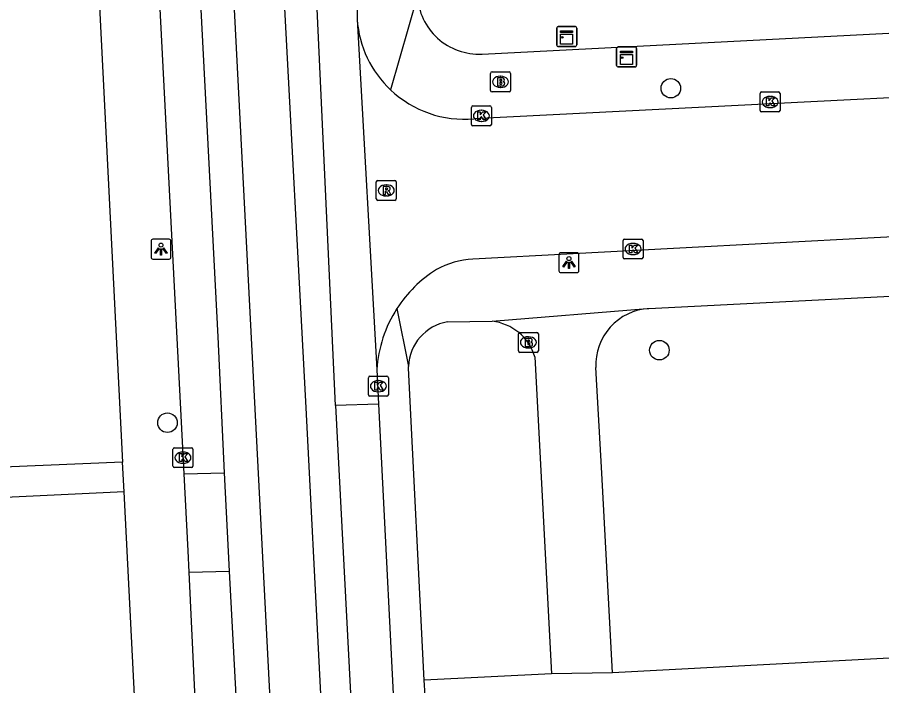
# Model space of a CAD drawing. Extents: x 161084 to 161928, y 385355 to 386522.
# Drawn here: x 161611.48 to 161654.79, y 385834.92 to 385868.42 of the extents above; entities that cross this region are included whole.
import ezdxf

# ---------------------------------------------------------------- set-up
doc = ezdxf.new("R2010")
doc.units = 0
for name, color, linetype in [('IMGEO_Boom', 7, 'Continuous'), ('IMGEO_Brandkraan', 7, 'Continuous'), ('IMGEO_Kast', 7, 'Continuous'), ('IMGEO_Kolk', 7, 'Continuous'), ('IMGEO_Lichtpunt', 7, 'Continuous'), ('IMGEO_Rijbaan_lokaal_gesloten', 7, 'Continuous'), ('IMGEO_Rijbaan_lokaal_open', 7, 'Continuous'), ('IMGEO_Rioolput', 7, 'Continuous'), ('IMGEO_Voetpad_open', 7, 'Continuous')]:
    doc.layers.add(name, color=color, linetype=linetype)

msp = doc.modelspace()

# ---------------------------------------------------------------- linework, layer by layer
at = {"layer": 'IMGEO_Boom'}
for centre in [(161644.223, 385864.862), (161643.649, 385851.731), (161618.999, 385848.097)]:
    msp.add_circle(centre, 0.489, dxfattribs=at)
at = {"layer": 'IMGEO_Brandkraan'}
for p, q in [((161635.262, 385865.683), (161636.114, 385865.683)), ((161635.187, 385864.757), (161635.187, 385865.609)), ((161635.675, 385865.463), (161635.7, 385865.463)), ((161636.188, 385865.609), (161636.188, 385864.757)), ((161635.698, 385864.903), (161635.673, 385864.903)), ((161636.114, 385864.683), (161635.262, 385864.683)), ((161636.582, 385851.698), (161636.582, 385852.55)), ((161636.657, 385852.624), (161637.509, 385852.624)), ((161637.07, 385852.404), (161637.095, 385852.404)), ((161637.583, 385852.55), (161637.583, 385851.698)), ((161637.093, 385851.844), (161637.068, 385851.844)), ((161637.509, 385851.624), (161636.657, 385851.624))]:
    msp.add_line(p, q, dxfattribs=at)
for points in [[(161635.262, 385865.683), (161636.114, 385865.683)], [(161635.187, 385864.757), (161635.187, 385865.609)], [(161635.535, 385865.383), (161635.535, 385864.983), (161635.748, 385864.983)], [(161635.766, 385865.383), (161635.535, 385865.383)], [(161635.714, 385865.302), (161635.66, 385865.302), (161635.66, 385865.226)], [(161636.188, 385865.609), (161636.188, 385864.757)], [(161635.66, 385865.226), (161635.713, 385865.226)], [(161635.722, 385865.15), (161635.66, 385865.15), (161635.66, 385865.069)], [(161635.66, 385865.069), (161635.722, 385865.069)], [(161636.114, 385864.683), (161635.262, 385864.683)], [(161636.582, 385851.698), (161636.582, 385852.55)], [(161636.657, 385852.624), (161637.509, 385852.624)], [(161636.93, 385852.324), (161636.93, 385851.924), (161637.143, 385851.924)], [(161637.161, 385852.324), (161636.93, 385852.324)], [(161637.583, 385852.55), (161637.583, 385851.698)], [(161637.109, 385852.243), (161637.055, 385852.243), (161637.055, 385852.167)], [(161637.055, 385852.167), (161637.108, 385852.167)], [(161637.117, 385852.091), (161637.055, 385852.091), (161637.055, 385852.01)], [(161637.055, 385852.01), (161637.117, 385852.01)], [(161637.509, 385851.624), (161636.657, 385851.624)]]:
    msp.add_lwpolyline(points, dxfattribs=at)
for centre, radius, start, end in [((161635.264, 385865.607), 0.0765, 91.552, 178.448), ((161635.264, 385865.607), 0.0765, 91.552, 178.448), ((161636.112, 385865.607), 0.0765, 1.552, 88.448), ((161636.112, 385865.607), 0.0765, 1.552, 88.448), ((161635.715, 385865.264), 0.0379, 267.8285, 90.9355), ((161635.77, 385865.238), 0.145, 59.4692, 91.5367), ((161635.795, 385865.285), 0.0922, 285.5137, 58.1501), ((161635.723, 385865.109), 0.0404, 269.8759, 90.5077), ((161635.754, 385865.234), 0.251, 268.6676, 293.5347), ((161635.8, 385865.093), 0.105, 301.3115, 78.989), ((161635.264, 385864.759), 0.0765, 181.552, 268.448), ((161635.264, 385864.759), 0.0765, 181.552, 268.448), ((161636.112, 385864.759), 0.0765, 271.552, 358.448), ((161636.112, 385864.759), 0.0765, 271.552, 358.448), ((161636.659, 385852.548), 0.0765, 91.552, 178.448), ((161636.659, 385852.548), 0.0765, 91.552, 178.448), ((161637.165, 385852.179), 0.145, 59.4692, 91.5367), ((161637.19, 385852.226), 0.0922, 285.5137, 58.1501), ((161637.507, 385852.548), 0.0765, 1.552, 88.448), ((161637.507, 385852.548), 0.0765, 1.552, 88.448), ((161637.11, 385852.205), 0.0379, 267.8285, 90.9355), ((161637.118, 385852.05), 0.0404, 269.8759, 90.5077), ((161637.149, 385852.175), 0.251, 268.6676, 293.5347), ((161637.195, 385852.034), 0.105, 301.3115, 78.989), ((161636.659, 385851.7), 0.0765, 181.552, 268.448), ((161636.659, 385851.7), 0.0765, 181.552, 268.448), ((161637.507, 385851.7), 0.0765, 271.552, 358.448), ((161637.507, 385851.7), 0.0765, 271.552, 358.448)]:
    msp.add_arc(centre, radius, start, end, dxfattribs=at)
for centre, major_axis, ratio, start_param, end_param in [((161635.674, 385865.183), (-0.387, 0.002), 0.722429, 4.712389, 7.853982), ((161635.699, 385865.183), (-0.39, 0.002), 0.717154, 1.570796, 4.712389), ((161637.069, 385852.124), (-0.387, 0.002), 0.722429, 4.712389, 7.853982), ((161637.094, 385852.124), (-0.39, 0.002), 0.717154, 1.570796, 4.712389)]:
    msp.add_ellipse(centre, major_axis=major_axis, ratio=ratio, start_param=start_param, end_param=end_param, dxfattribs=at)
at = {"layer": 'IMGEO_Kast'}
for p, q in [((161638.506, 385867.028), (161638.506, 385867.869)), ((161638.506, 385867.869), (161638.506, 385867.028)), ((161638.581, 385867.953), (161639.422, 385867.953)), ((161639.422, 385867.953), (161638.581, 385867.953)), ((161639.506, 385867.878), (161639.506, 385867.037)), ((161639.506, 385867.037), (161639.506, 385867.878)), ((161639.431, 385866.953), (161638.59, 385866.953)), ((161638.59, 385866.953), (161639.431, 385866.953)), ((161641.505, 385866.007), (161641.505, 385866.848)), ((161641.505, 385866.848), (161641.505, 385866.007)), ((161641.58, 385866.932), (161642.421, 385866.932)), ((161642.421, 385866.932), (161641.58, 385866.932)), ((161642.505, 385866.857), (161642.505, 385866.016)), ((161642.505, 385866.016), (161642.505, 385866.857)), ((161642.43, 385865.932), (161641.589, 385865.932)), ((161641.589, 385865.932), (161642.43, 385865.932))]:
    msp.add_line(p, q, dxfattribs=at)
for points in [[(161638.701, 385867.743), (161639.301, 385867.743), (161639.301, 385867.658), (161638.701, 385867.658), (161638.701, 385867.743)], [(161638.701, 385867.568), (161639.301, 385867.568), (161639.301, 385867.079), (161638.701, 385867.079), (161638.701, 385867.568)], [(161641.7, 385866.722), (161642.3, 385866.722), (161642.3, 385866.637), (161641.7, 385866.637), (161641.7, 385866.722)], [(161641.7, 385866.547), (161642.3, 385866.547), (161642.3, 385866.058), (161641.7, 385866.058), (161641.7, 385866.547)]]:
    msp.add_lwpolyline(points, dxfattribs=at)
for centre in [(161638.785, 385867.417), (161641.784, 385866.396)]:
    msp.add_circle(centre, 0.0377, dxfattribs=at)
for centre, start, end in [((161638.584, 385867.875), 92.4484, 184.2845), ((161638.584, 385867.875), 92.4484, 184.2845), ((161639.428, 385867.875), 2.4484, 94.2845), ((161639.428, 385867.875), 2.4484, 94.2845), ((161638.584, 385867.031), 182.4484, 274.2845), ((161638.584, 385867.031), 182.4484, 274.2845), ((161639.428, 385867.031), 272.4484, 4.2845), ((161639.428, 385867.031), 272.4484, 4.2845), ((161641.583, 385866.854), 92.4484, 184.2845), ((161641.583, 385866.854), 92.4484, 184.2845), ((161642.427, 385866.854), 2.4484, 94.2845), ((161642.427, 385866.854), 2.4484, 94.2845), ((161641.583, 385866.01), 182.4484, 274.2845), ((161641.583, 385866.01), 182.4484, 274.2845), ((161642.427, 385866.01), 272.4484, 4.2845), ((161642.427, 385866.01), 272.4484, 4.2845)]:
    msp.add_arc(centre, 0.0779, start, end, dxfattribs=at)
at = {"layer": 'IMGEO_Kolk'}
for p, q in [((161648.696, 385863.748), (161648.696, 385864.6)), ((161648.771, 385864.674), (161649.623, 385864.674)), ((161649.184, 385864.454), (161649.209, 385864.454)), ((161649.697, 385864.6), (161649.697, 385863.748)), ((161634.302, 385863.978), (161635.154, 385863.978)), ((161634.227, 385863.052), (161634.227, 385863.904)), ((161634.715, 385863.758), (161634.74, 385863.758)), ((161635.228, 385863.904), (161635.228, 385863.052)), ((161649.623, 385863.674), (161648.771, 385863.674)), ((161649.207, 385863.894), (161649.182, 385863.894)), ((161634.738, 385863.198), (161634.713, 385863.198)), ((161635.154, 385862.978), (161634.302, 385862.978)), ((161641.827, 385856.378), (161641.827, 385857.23)), ((161641.902, 385857.304), (161642.754, 385857.304)), ((161642.315, 385857.084), (161642.34, 385857.084)), ((161642.828, 385857.23), (161642.828, 385856.378)), ((161642.754, 385856.304), (161641.902, 385856.304)), ((161642.338, 385856.524), (161642.313, 385856.524)), ((161629.067, 385849.502), (161629.067, 385850.354)), ((161629.142, 385850.428), (161629.994, 385850.428)), ((161629.555, 385850.208), (161629.58, 385850.208)), ((161630.068, 385850.354), (161630.068, 385849.502)), ((161629.578, 385849.648), (161629.553, 385849.648)), ((161629.994, 385849.428), (161629.142, 385849.428)), ((161619.277, 385845.92), (161619.277, 385846.772)), ((161619.352, 385846.846), (161620.204, 385846.846)), ((161619.765, 385846.626), (161619.79, 385846.626)), ((161620.278, 385846.772), (161620.278, 385845.92)), ((161620.204, 385845.846), (161619.352, 385845.846)), ((161619.788, 385846.066), (161619.763, 385846.066))]:
    msp.add_line(p, q, dxfattribs=at)
for points in [[(161648.696, 385863.748), (161648.696, 385864.6)], [(161648.771, 385864.674), (161649.623, 385864.674)], [(161649.697, 385864.6), (161649.697, 385863.748)], [(161634.302, 385863.978), (161635.154, 385863.978)], [(161649.017, 385864.374), (161649.14, 385864.374), (161649.14, 385864.223), (161649.27, 385864.374), (161649.434, 385864.374), (161649.288, 385864.223), (161649.441, 385863.974), (161649.289, 385863.974), (161649.204, 385864.138), (161649.14, 385864.071), (161649.14, 385863.974), (161649.017, 385863.974), (161649.017, 385864.374)], [(161634.227, 385863.052), (161634.227, 385863.904)], [(161634.548, 385863.678), (161634.671, 385863.678), (161634.671, 385863.527), (161634.801, 385863.678), (161634.965, 385863.678), (161634.819, 385863.527), (161634.972, 385863.278), (161634.82, 385863.278), (161634.735, 385863.442), (161634.671, 385863.375), (161634.671, 385863.278), (161634.548, 385863.278), (161634.548, 385863.678)], [(161635.228, 385863.904), (161635.228, 385863.052)], [(161649.623, 385863.674), (161648.771, 385863.674)], [(161635.154, 385862.978), (161634.302, 385862.978)], [(161641.827, 385856.378), (161641.827, 385857.23)], [(161641.902, 385857.304), (161642.754, 385857.304)], [(161642.828, 385857.23), (161642.828, 385856.378)], [(161642.148, 385857.004), (161642.271, 385857.004), (161642.271, 385856.853), (161642.401, 385857.004), (161642.565, 385857.004), (161642.419, 385856.853), (161642.572, 385856.604), (161642.42, 385856.604), (161642.335, 385856.768), (161642.271, 385856.701), (161642.271, 385856.604), (161642.148, 385856.604), (161642.148, 385857.004)], [(161642.754, 385856.304), (161641.902, 385856.304)], [(161629.067, 385849.502), (161629.067, 385850.354)], [(161629.142, 385850.428), (161629.994, 385850.428)], [(161629.388, 385850.128), (161629.511, 385850.128), (161629.511, 385849.977), (161629.641, 385850.128), (161629.805, 385850.128), (161629.659, 385849.977), (161629.812, 385849.728), (161629.66, 385849.728), (161629.575, 385849.892), (161629.511, 385849.825), (161629.511, 385849.728), (161629.388, 385849.728), (161629.388, 385850.128)], [(161630.068, 385850.354), (161630.068, 385849.502)], [(161629.994, 385849.428), (161629.142, 385849.428)], [(161619.277, 385845.92), (161619.277, 385846.772)], [(161619.352, 385846.846), (161620.204, 385846.846)], [(161620.278, 385846.772), (161620.278, 385845.92)], [(161619.598, 385846.546), (161619.721, 385846.546), (161619.721, 385846.395), (161619.851, 385846.546), (161620.015, 385846.546), (161619.869, 385846.395), (161620.022, 385846.146), (161619.87, 385846.146), (161619.785, 385846.31), (161619.721, 385846.243), (161619.721, 385846.146), (161619.598, 385846.146), (161619.598, 385846.546)], [(161620.204, 385845.846), (161619.352, 385845.846)]]:
    msp.add_lwpolyline(points, dxfattribs=at)
for centre, start, end in [((161648.773, 385864.598), 91.552, 178.448), ((161648.773, 385864.598), 91.552, 178.448), ((161649.621, 385864.598), 1.552, 88.448), ((161649.621, 385864.598), 1.552, 88.448), ((161634.304, 385863.902), 91.552, 178.448), ((161634.304, 385863.902), 91.552, 178.448), ((161635.152, 385863.902), 1.552, 88.448), ((161635.152, 385863.902), 1.552, 88.448), ((161648.773, 385863.75), 181.552, 268.448), ((161648.773, 385863.75), 181.552, 268.448), ((161649.621, 385863.75), 271.552, 358.448), ((161649.621, 385863.75), 271.552, 358.448), ((161634.304, 385863.054), 181.552, 268.448), ((161634.304, 385863.054), 181.552, 268.448), ((161635.152, 385863.054), 271.552, 358.448), ((161635.152, 385863.054), 271.552, 358.448), ((161641.904, 385857.228), 91.552, 178.448), ((161641.904, 385857.228), 91.552, 178.448), ((161642.752, 385857.228), 1.552, 88.448), ((161642.752, 385857.228), 1.552, 88.448), ((161641.904, 385856.38), 181.552, 268.448), ((161641.904, 385856.38), 181.552, 268.448), ((161642.752, 385856.38), 271.552, 358.448), ((161642.752, 385856.38), 271.552, 358.448), ((161629.144, 385850.352), 91.552, 178.448), ((161629.144, 385850.352), 91.552, 178.448), ((161629.992, 385850.352), 1.552, 88.448), ((161629.992, 385850.352), 1.552, 88.448), ((161629.144, 385849.504), 181.552, 268.448), ((161629.144, 385849.504), 181.552, 268.448), ((161629.992, 385849.504), 271.552, 358.448), ((161629.992, 385849.504), 271.552, 358.448), ((161619.354, 385846.77), 91.552, 178.448), ((161619.354, 385846.77), 91.552, 178.448), ((161620.202, 385846.77), 1.552, 88.448), ((161620.202, 385846.77), 1.552, 88.448), ((161619.354, 385845.922), 181.552, 268.448), ((161619.354, 385845.922), 181.552, 268.448), ((161620.202, 385845.922), 271.552, 358.448), ((161620.202, 385845.922), 271.552, 358.448)]:
    msp.add_arc(centre, 0.0765, start, end, dxfattribs=at)
for centre, major_axis, ratio, start_param, end_param in [((161649.183, 385864.174), (-0.387, 0.002), 0.722429, 4.712389, 7.853982), ((161649.208, 385864.174), (-0.39, 0.002), 0.717154, 1.570796, 4.712389), ((161634.714, 385863.478), (-0.387, 0.002), 0.722429, 4.712389, 7.853982), ((161634.739, 385863.478), (-0.39, 0.002), 0.717154, 1.570796, 4.712389), ((161642.314, 385856.804), (-0.387, 0.002), 0.722429, 4.712389, 7.853982), ((161642.339, 385856.804), (-0.39, 0.002), 0.717154, 1.570796, 4.712389), ((161629.554, 385849.928), (-0.387, 0.002), 0.722429, 4.712389, 7.853982), ((161629.579, 385849.928), (-0.39, 0.002), 0.717154, 1.570796, 4.712389), ((161619.764, 385846.346), (-0.387, 0.002), 0.722429, 4.712389, 7.853982), ((161619.789, 385846.346), (-0.39, 0.002), 0.717154, 1.570796, 4.712389)]:
    msp.add_ellipse(centre, major_axis=major_axis, ratio=ratio, start_param=start_param, end_param=end_param, dxfattribs=at)
at = {"layer": 'IMGEO_Lichtpunt'}
for p, q in [((161618.177, 385857.2), (161618.177, 385856.393)), ((161618.177, 385857.2), (161618.177, 385856.393)), ((161619.079, 385857.295), (161618.271, 385857.295)), ((161619.079, 385857.295), (161618.271, 385857.295)), ((161619.173, 385856.393), (161619.173, 385857.2)), ((161619.173, 385856.393), (161619.173, 385857.2)), ((161639.519, 385856.62), (161638.711, 385856.62)), ((161639.519, 385856.62), (161638.711, 385856.62)), ((161618.271, 385856.299), (161619.079, 385856.299)), ((161618.271, 385856.299), (161619.079, 385856.299)), ((161638.617, 385856.525), (161638.617, 385855.718)), ((161638.617, 385856.525), (161638.617, 385855.718)), ((161639.613, 385855.718), (161639.613, 385856.525)), ((161639.613, 385855.718), (161639.613, 385856.525)), ((161638.711, 385855.624), (161639.519, 385855.624)), ((161638.711, 385855.624), (161639.519, 385855.624))]:
    msp.add_line(p, q, dxfattribs=at)
for points in [[(161618.551, 385856.864), (161618.59, 385856.836), (161618.402, 385856.574), (161618.364, 385856.601), (161618.551, 385856.864)], [(161618.653, 385856.816), (161618.7, 385856.816), (161618.7, 385856.494), (161618.653, 385856.494), (161618.653, 385856.816)], [(161618.763, 385856.836), (161618.801, 385856.863), (161618.988, 385856.601), (161618.949, 385856.573), (161618.763, 385856.836)], [(161638.991, 385856.189), (161639.03, 385856.161), (161638.842, 385855.899), (161638.804, 385855.926), (161638.991, 385856.189)], [(161639.203, 385856.161), (161639.241, 385856.188), (161639.428, 385855.926), (161639.389, 385855.898), (161639.203, 385856.161)], [(161639.093, 385856.141), (161639.14, 385856.141), (161639.14, 385855.819), (161639.093, 385855.819), (161639.093, 385856.141)]]:
    msp.add_lwpolyline(points, dxfattribs=at)
for centre in [(161618.676, 385856.998), (161639.116, 385856.323)]:
    msp.add_circle(centre, 0.0994, dxfattribs=at)
for centre, start, end in [((161618.271, 385857.2), 90, 180), ((161618.271, 385857.2), 90, 180), ((161619.079, 385857.2), 0, 90), ((161619.079, 385857.2), 0, 90), ((161638.711, 385856.525), 90, 180), ((161638.711, 385856.525), 90, 180), ((161639.519, 385856.525), 0, 90), ((161639.519, 385856.525), 0, 90), ((161618.271, 385856.393), 180, 270), ((161618.271, 385856.393), 180, 270), ((161619.079, 385856.393), 270, 0), ((161619.079, 385856.393), 270, 360), ((161638.711, 385855.718), 180, 270), ((161638.711, 385855.718), 180, 270), ((161639.519, 385855.718), 270, 0), ((161639.519, 385855.718), 270, 360)]:
    msp.add_arc(centre, 0.0946, start, end, dxfattribs=at)
at = {"layer": 'IMGEO_Rijbaan_lokaal_gesloten'}
for points in [[(161609.755, 386116.483), (161609.888, 386111.583), (161615.421, 386003.25), (161621.471, 385885.633), (161624.888, 385819.708), (161623.138, 385819.708), (161623.088, 385821.908)], [(161633.899, 385773.407), (161631.831, 385773.325), (161628.656, 385802.704), (161628.006, 385808.738), (161625.952, 385848.838), (161624.789, 385870.438), (161618.273, 385997.454), (161619.82, 385997.552)], [(161616.626, 385946.667), (161621.517, 385852.4), (161621.846, 385845.592)], [(161627.419, 385848.962), (161626.423, 385870.671)], [(161627.419, 385848.962), (161629.447, 385810.188)], [(161619.842, 385845.53), (161621.846, 385845.592)], [(161620.092, 385840.609), (161620.042, 385841.67), (161619.842, 385845.53)], [(161621.846, 385845.592), (161622.084, 385840.658)], [(161620.092, 385840.609), (161622.084, 385840.658)], [(161622.084, 385840.658), (161623.088, 385821.908)]]:
    msp.add_lwpolyline(points, dxfattribs=at)
at = {"layer": 'IMGEO_Rijbaan_lokaal_open'}
for points in [[(161628.487, 385870.725), (161628.505, 385868.302)], [(161628.505, 385868.302), (161629.49, 385850.763)], [(161674.089, 385865.328), (161634.352, 385863.328)], [(161674.524, 385858.43), (161634.304, 385856.3)], [(161629.49, 385850.763), (161629.577, 385849.03)], [(161629.577, 385849.03), (161627.419, 385848.962)]]:
    msp.add_lwpolyline(points, dxfattribs=at)
for centre, radius, start, end in [((161633.883, 385868.7), 5.393, 184.2359, 226.6757), ((161633.881, 385868.694), 5.387, 226.6491, 275.0195), ((161634.515, 385852.151), 4.154, 92.9072, 119.4377), ((161635.879, 385850.347), 6.403, 122.1399, 147.219), ((161635.889, 385850.344), 6.413, 147.2445, 176.2578)]:
    msp.add_arc(centre, radius, start, end, dxfattribs=at)
at = {"layer": 'IMGEO_Rioolput'}
for p, q in [((161629.464, 385859.315), (161629.464, 385860.167)), ((161629.539, 385860.241), (161630.391, 385860.241)), ((161630.465, 385860.167), (161630.465, 385859.315)), ((161629.952, 385860.021), (161629.977, 385860.021)), ((161630.391, 385859.241), (161629.539, 385859.241)), ((161629.975, 385859.461), (161629.95, 385859.461))]:
    msp.add_line(p, q, dxfattribs=at)
for points in [[(161629.464, 385859.315), (161629.464, 385860.167)], [(161629.539, 385860.241), (161630.391, 385860.241)], [(161630.465, 385860.167), (161630.465, 385859.315)], [(161630.053, 385859.939), (161629.801, 385859.941), (161629.801, 385859.541)], [(161629.801, 385859.541), (161629.925, 385859.541), (161629.925, 385859.703), (161629.936, 385859.703)], [(161629.979, 385859.86), (161629.925, 385859.86), (161629.925, 385859.779)], [(161629.925, 385859.779), (161629.977, 385859.779)], [(161629.983, 385859.674), (161630.054, 385859.541), (161630.194, 385859.541), (161630.129, 385859.667)], [(161630.391, 385859.241), (161629.539, 385859.241)]]:
    msp.add_lwpolyline(points, dxfattribs=at)
for centre, radius, start, end in [((161629.541, 385860.165), 0.0765, 91.552, 178.448), ((161629.541, 385860.165), 0.0765, 91.552, 178.448), ((161630.389, 385860.165), 0.0765, 1.552, 88.448), ((161630.389, 385860.165), 0.0765, 1.552, 88.448), ((161629.935, 385859.65), 0.0533, 26.0293, 88.6989), ((161629.961, 385859.968), 0.19, 274.7715, 282.9687), ((161629.985, 385859.764), 0.0964, 77.0061, 93.1865), ((161629.999, 385859.821), 0.0378, 276.6634, 79.6772), ((161630.052, 385859.829), 0.109, 350.3612, 89.416), ((161630.05, 385859.829), 0.112, 277.5842, 350.9817), ((161630.034, 385859.614), 0.108, 29.5134, 73.7905), ((161629.541, 385859.317), 0.0765, 181.552, 268.448), ((161629.541, 385859.317), 0.0765, 181.552, 268.448), ((161630.389, 385859.317), 0.0765, 271.552, 358.448), ((161630.389, 385859.317), 0.0765, 271.552, 358.448)]:
    msp.add_arc(centre, radius, start, end, dxfattribs=at)
for centre, major_axis, ratio, start_param, end_param in [((161629.951, 385859.741), (-0.387, 0.002), 0.722429, 4.712389, 7.853982), ((161629.976, 385859.741), (-0.39, 0.002), 0.717154, 1.570796, 4.712389)]:
    msp.add_ellipse(centre, major_axis=major_axis, ratio=ratio, start_param=start_param, end_param=end_param, dxfattribs=at)
at = {"layer": 'IMGEO_Voetpad_open'}
for points in [[(161619.842, 385845.53), (161614.619, 385946.541)], [(161615.146, 385877.914), (161616.753, 385846.114)], [(161631.524, 385869.506), (161630.183, 385864.777)], [(161634.763, 385866.577), (161657.734, 385867.759)], [(161643.121, 385853.814), (161662.414, 385854.816)], [(161630.496, 385853.814), (161631.076, 385850.917)], [(161635.264, 385853.181), (161643.038, 385853.817), (161643.121, 385853.814)], [(161633.038, 385853.147), (161635.264, 385853.181)], [(161637.411, 385851.407), (161638.242, 385835.503)], [(161631.863, 385835.186), (161631.079, 385850.833), (161631.076, 385850.917)], [(161641.293, 385835.558), (161640.757, 385845.563), (161640.472, 385850.87)], [(161629.577, 385849.03), (161631.479, 385811.403), (161631.518, 385810.27)], [(161616.753, 385846.114), (161610.779, 385845.871)], [(161616.828, 385844.629), (161616.753, 385846.114)], [(161616.828, 385844.629), (161610.86, 385844.353)], [(161618.16, 385818.263), (161616.828, 385844.629)], [(161620.977, 385821.892), (161620.092, 385840.609)], [(161663.382, 385836.736), (161641.293, 385835.558)], [(161638.242, 385835.503), (161631.863, 385835.186)], [(161641.293, 385835.558), (161638.242, 385835.503)], [(161631.968, 385833.656), (161631.863, 385835.186)]]:
    msp.add_lwpolyline(points, dxfattribs=at)
for centre, radius, start, end in [((161634.605, 385869.658), 3.085, 182.828, 272.9264), ((161643.266, 385851.019), 2.798, 92.9783, 183.0601), ((161633.415, 385850.837), 2.341, 99.2734, 178.0426), ((161634.987, 385850.66), 2.536, 17.1317, 83.7365)]:
    msp.add_arc(centre, radius, start, end, dxfattribs=at)

doc.saveas('drawing.dxf')
